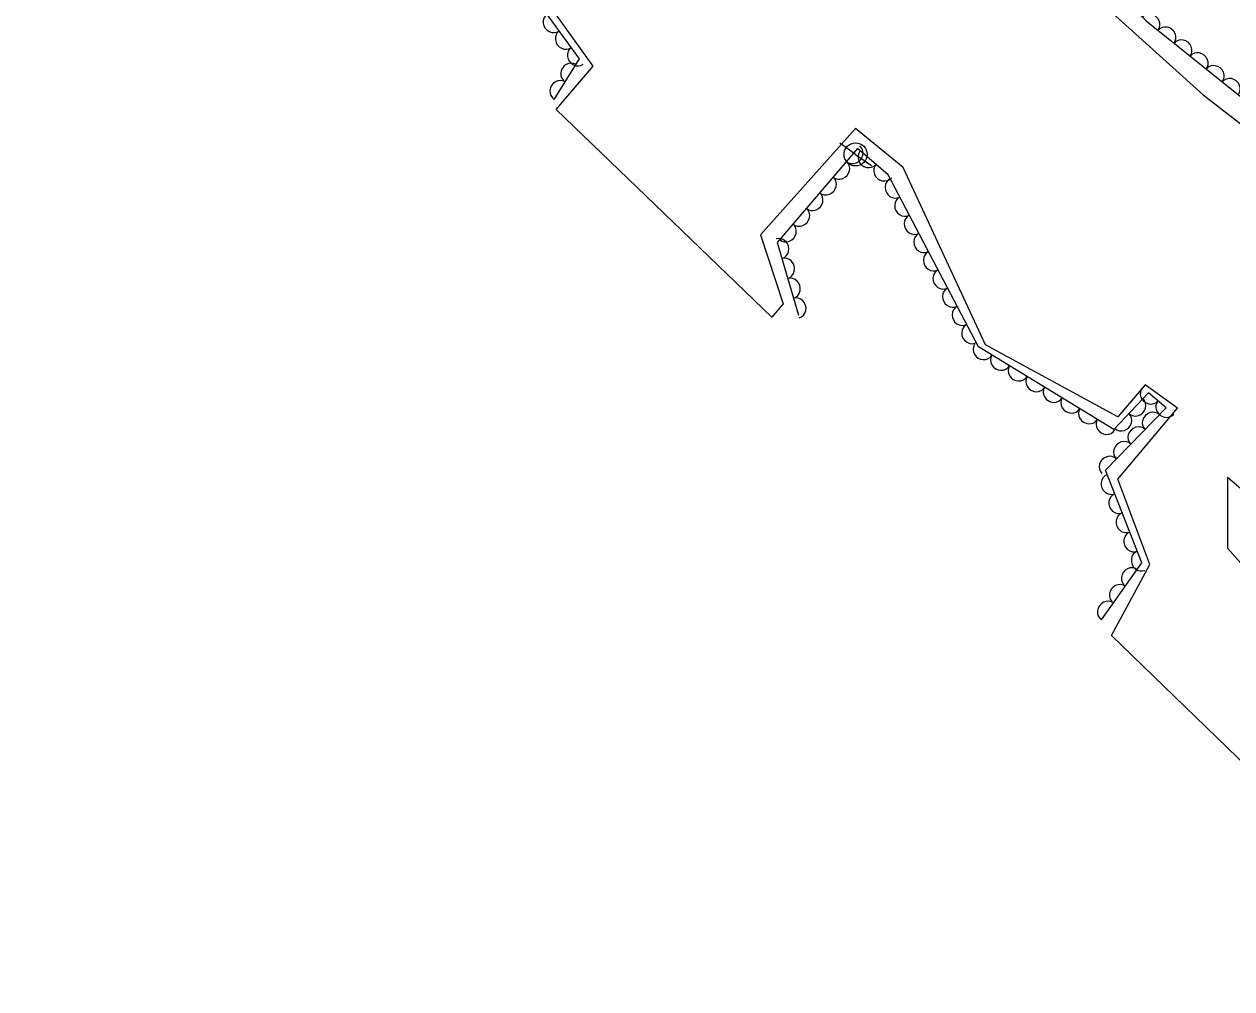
# Model space of a CAD drawing. Extents: x 1722896 to 1754269, y 648279 to 666297.
# Drawn here: x 1732214.8 to 1732449.7, y 649974 to 650161.6 of the extents above; entities that cross this region are included whole.
import ezdxf

# ---------------------------------------------------------------- set-up
doc = ezdxf.new("R2010")
doc.units = 0
for name, color, linetype in [('SURVEY - CENTERLINE - Preliminary', 7, 'Continuous'), ('SURVEY - DTM - Breaklines', 7, 'Continuous'), ('SURVEY - VEGETATION - Features with Text', 7, 'Continuous')]:
    doc.layers.add(name, color=color, linetype=linetype)

msp = doc.modelspace()

# ---------------------------------------------------------------- linework, layer by layer
at = {"layer": 'SURVEY - CENTERLINE - Preliminary'}
for points in [[(1732376.49, 650141.34), (1732357.99, 650120.66), (1732362.39, 650107.23), (1732360.23, 650104.67), (1732318.25, 650145.01), (1732325.45, 650153.44), (1732304.86, 650182.22), (1732268.19, 650229.6), (1732256.42, 650229.93), (1732243.38, 650235.71), (1732235.61, 650224.72), (1732198.23, 650260.47)], [(1732403.5, 650184.5), (1732444.11, 650147.87), (1732494.41, 650108.98)], [(1732479.46, 649991.26), (1732426.25, 650042.75), (1732433.75, 650056.57), (1732427.48, 650073.14), (1732439.08, 650086.93), (1732432.85, 650091.5), (1732427.51, 650085.25), (1732401.78, 650099.24), (1732385.74, 650133.72), (1732376.49, 650141.34)], [(1732469.68, 650055.79), (1732448.83, 650073.45), (1732448.81, 650059.74), (1732459.6, 650047.64)]]:
    msp.add_lwpolyline(points, dxfattribs=at)
at = {"layer": 'SURVEY - DTM - Breaklines'}
for q in [(1732373.45, 650138.47), (1732379.57, 650134.14)]:
    msp.add_line((1732376.51, 650136.3), q, dxfattribs=at)
msp.add_circle((1732376.51, 650136.3), 2.25, dxfattribs=at)
at = {"layer": 'SURVEY - VEGETATION - Features with Text'}
for points in [[(1732208.88, 650390.07), (1732234.44, 650360.27), (1732291.89, 650295.69), (1732323.22, 650261.3), (1732333.06, 650261.67), (1732340.1, 650256.13), (1732343.56, 650248.69), (1732349.55, 650240.8), (1732361.45, 650233.68), (1732371.73, 650224.61), (1732381.58, 650215.44), (1732394.17, 650202.11), (1732432.99, 650162.24), (1732489.1, 650117.33), (1732559.6, 650068.42), (1732612.95, 650034.59), (1732620.61, 650034.45), (1732628.88, 650029.49), (1732637.82, 650021.54), (1732641.29, 650017.29), (1732647.22, 650014.29), (1732701.95, 649984.95), (1732721.45, 649974.04)], [(1732317.9, 650147), (1732322.8, 650154.85), (1732299.23, 650187.36), (1732266.52, 650225.99), (1732253.18, 650227.25), (1732243.4, 650232.24), (1732235.37, 650222.49)], [(1732424.32, 650045.81), (1732432.17, 650056.86), (1732425.08, 650074.91), (1732436.93, 650087.02), (1732433.49, 650089.96), (1732426.74, 650082.83), (1732400.39, 650098.87), (1732382.81, 650132.35), (1732376.85, 650137.43), (1732361.27, 650119.17), (1732365.38, 650105.04)]]:
    msp.add_lwpolyline(points, dxfattribs=at)
for centre, major_axis in [((1732317.66, 650161.93), (-1.17, 1.62)), ((1732433.74, 650161.64), (1.56, -1.25)), ((1732436.86, 650159.14), (1.56, -1.25)), ((1732320.01, 650158.69), (-1.17, 1.62)), ((1732439.99, 650156.64), (1.56, -1.25)), ((1732322.36, 650155.46), (-1.17, 1.62)), ((1732321.08, 650152.09), (1.06, 1.7)), ((1732443.11, 650154.14), (1.56, -1.25)), ((1732446.23, 650151.64), (1.56, -1.25)), ((1732318.96, 650148.7), (1.06, 1.7)), ((1732449.36, 650149.14), (1.56, -1.25)), ((1732376.02, 650136.45), (-1.3, -1.52)), ((1732378.92, 650135.66), (-1.52, 1.3)), ((1732373.43, 650133.41), (-1.3, -1.52)), ((1732381.97, 650133.06), (-1.52, 1.3)), ((1732370.83, 650130.37), (-1.3, -1.52)), ((1732384.15, 650129.78), (-0.93, 1.77)), ((1732368.23, 650127.33), (-1.3, -1.52)), ((1732386.01, 650126.24), (-0.93, 1.77)), ((1732365.64, 650124.28), (-1.3, -1.52)), ((1732387.87, 650122.7), (-0.93, 1.77)), ((1732363.04, 650121.24), (-1.3, -1.52)), ((1732361.63, 650117.94), (0.56, -1.92)), ((1732389.73, 650119.16), (-0.93, 1.77)), ((1732391.59, 650115.62), (-0.93, 1.77)), ((1732362.74, 650114.1), (0.56, -1.92)), ((1732363.86, 650110.26), (0.56, -1.92)), ((1732393.46, 650112.08), (-0.93, 1.77)), ((1732395.32, 650108.54), (-0.93, 1.77)), ((1732364.97, 650106.42), (0.56, -1.92)), ((1732397.18, 650105), (-0.93, 1.77)), ((1732399.04, 650101.46), (-0.93, 1.77)), ((1732401.32, 650098.31), (-1.71, 1.04)), ((1732404.73, 650096.23), (-1.71, 1.04)), ((1732408.15, 650094.15), (-1.71, 1.04)), ((1732411.57, 650092.07), (-1.71, 1.04)), ((1732414.98, 650089.99), (-1.71, 1.04)), ((1732433.81, 650089.68), (-1.52, 1.3)), ((1732418.4, 650087.91), (-1.71, 1.04)), ((1732431.03, 650087.36), (-1.37, -1.45)), ((1732436.85, 650087.09), (-1.52, 1.3)), ((1732421.82, 650085.83), (-1.71, 1.04)), ((1732434.21, 650084.24), (1.4, 1.43)), ((1732425.23, 650083.75), (-1.71, 1.04)), ((1732428.28, 650084.46), (-1.37, -1.45)), ((1732431.41, 650081.38), (1.4, 1.43)), ((1732428.62, 650078.52), (1.4, 1.43)), ((1732425.82, 650075.66), (1.4, 1.43)), ((1732426.16, 650072.17), (-0.73, 1.86)), ((1732427.62, 650068.44), (-0.73, 1.86)), ((1732429.08, 650064.72), (-0.73, 1.86)), ((1732430.54, 650061), (-0.73, 1.86)), ((1732432.01, 650057.27), (-0.73, 1.86)), ((1732430.11, 650053.96), (1.16, 1.63)), ((1732427.8, 650050.7), (1.16, 1.63)), ((1732425.48, 650047.44), (1.16, 1.63))]:
    msp.add_ellipse(centre, major_axis=major_axis, ratio=0.940188, start_param=0, end_param=3.141593, dxfattribs=at)

doc.saveas('drawing.dxf')
